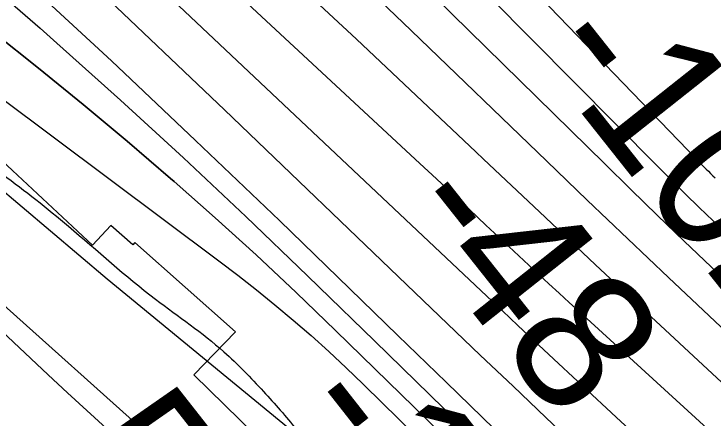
# Model space of a CAD drawing. Extents: x 3684037 to 3722149, y 433263 to 459021.
# Drawn here: x 3697066.5 to 3697400.6, y 456303.8 to 456497 of the extents above; entities that cross this region are included whole.
import ezdxf

# ---------------------------------------------------------------- set-up
doc = ezdxf.new("R2010")
doc.units = 0
for name, color, linetype in [('V-RIVR-EDGE', 7, 'Continuous'), ('V-RIVR-RANG', 7, 'Continuous'), ('V-ROAD-CNTR', 7, 'Continuous'), ('V-RRAP-FSHR', 7, 'Continuous'), ('V-RRAP-RVMT', 7, 'Continuous'), ('V-TOPO-DPTH', 7, 'Continuous'), ('V-TOPO-MAJR', 7, 'Continuous'), ('V-TOPO-MINR', 7, 'Continuous'), ('V-TOPO-WATR', 7, 'Continuous')]:
    doc.layers.add(name, color=color, linetype=linetype)

msp = doc.modelspace()

# ---------------------------------------------------------------- linework, layer by layer
at = {"layer": 'V-RIVR-EDGE'}
msp.add_spline([(3696491.01, 456956.98), (3696499.46, 456945.34), (3696522.43, 456915.36), (3696551.06, 456881.73), (3696592.6, 456839.57), (3696607.93, 456824.57), (3696661.56, 456762.17), (3696696.26, 456732.56), (3696736.59, 456690.41), (3696782.99, 456647.43), (3696798.72, 456631.62), (3696862.88, 456574.85), (3696899.59, 456542.81), (3696931.08, 456518.47), (3696942.36, 456503.48), (3696952.45, 456494.97), (3696962.14, 456487.66), (3696987.16, 456470.62), (3697014.61, 456451.55), (3697061.04, 456420.29), (3697092.52, 456395.55), (3697134.08, 456360.67), (3697166.78, 456335.52), (3697185.73, 456316.47), (3697201.46, 456298.23), (3697211.53, 456284.46), (3697233.7, 456256.1), (3697255.88, 456230.97), (3697279.27, 456203.82), (3697316.37, 456164.91), (3697353.48, 456123.98), (3697376.87, 456099.66), (3697406.33, 456076.13), (3697430.14, 456057.88), (3697450.33, 456044.89), (3697520.13, 455982.44), (3697544.34, 455963.37), (3697581.9, 455942.25), (3697614.61, 455926), (3697632.78, 455913.82), (3697662.24, 455891.91), (3697710.26, 455848.12), (3697757.45, 455800.7), (3697792.14, 455767.05), (3697833.3, 455729.34), (3697868.4, 455696.9), (3697895.83, 455673.38), (3697933.75, 455633.66), (3697972.88, 455598.38), (3698039.46, 455539.58), (3698090.29, 455492.15), (3698135.88, 455447.55), (3698177.02, 455406.61), (3698217.74, 455359.2), (3698254.45, 455321.1), (3698281.47, 455292.72), (3698316.18, 455265.55), (3698357.36, 455240.78), (3698381.98, 455222.12), (3698407.8, 455194.96), (3698430.77, 455163.36), (3698450.93, 455141.88), (3698487.66, 455113.89), (3698517.53, 455091.17), (3698534.07, 455076.97), (3698556.24, 455049.42), (3698582.46, 455019.84), (3698614.72, 454987.01), (3698657.08, 454947.27), (3698691.37, 454913.62), (3698718, 454887.28), (3698807.16, 454806.58), (3698837.41, 454775.78), (3698881.4, 454739.68), (3698910.45, 454713.73), (3698949.18, 454677.64), (3698989.11, 454637.11), (3699039.14, 454591.7), (3699066.57, 454562.92), (3699088.77, 454545.47), (3699187.23, 454465.17), (3699228.39, 454429.88), (3699268.34, 454393.8), (3699300.6, 454360.56), (3699328.84, 454330.56), (3699382.5, 454285.14), (3699427.29, 454244.19), (3699474.49, 454199.59), (3699500.3, 454170.41), (3699532.57, 454139.2), (3699563.24, 454114.46), (3699588.66, 454093.77), (3699608.43, 454073.91), (3699636.65, 454041.49), (3699659.24, 454015.55), (3699675.77, 453998.53), (3699726.99, 453942.6), (3699768.93, 453898.01), (3699807.65, 453854.65), (3699829.44, 453837.61), (3699865.77, 453811.24), (3699885.13, 453793.8), (3699924.68, 453762.57), (3699939.63, 453754.85), (3699950.95, 453754.42), (3699975.6, 453746.67), (3700001.84, 453731.24), (3700023.64, 453714.2), (3700032.9, 453700.84), (3700036.11, 453688.7), (3700042.15, 453679.38), (3700052.63, 453667.23), (3700065.94, 453651.02), (3700072.38, 453638.47), (3700079.63, 453627.94), (3700095.35, 453607.27), (3700141.31, 453551.36), (3700161.45, 453521.38), (3700185.64, 453491.4), (3700219.92, 453452.9), (3700237.25, 453429.81), (3700255.39, 453407.52), (3700340.92, 453326.44), (3700393.37, 453280.61), (3700435.74, 453243.71), (3700480.94, 453207.61), (3700509.2, 453188.54), (3700535.04, 453172.3), (3700559.26, 453156.47), (3700600.44, 453130.89), (3700613.76, 453121.15), (3700623.46, 453116.28), (3700639.19, 453100.47), (3700647.65, 453090.74), (3700674.71, 453074.9), (3700691.25, 453060.71), (3700727.58, 453033.93), (3700758.25, 453008.78), (3700801.44, 452977.54), (3700837.37, 452952.38), (3700871.67, 452924.8), (3700903.95, 452898.44), (3700927.77, 452880.99), (3700958.44, 452857.86), (3701015.34, 452807.99), (3701048.43, 452780.41), (3701075.48, 452762.95), (3701104.95, 452743.47), (3701127.16, 452730.88), (3701156.63, 452713.42), (3701182.87, 452695.56), (3701204.67, 452682.16), (3701235.37, 452666.32), (3701255.56, 452654.14), (3701285.83, 452633.03), (3701312.86, 452607.09), (3701321.33, 452599.79), (3701332.23, 452591.67), (3701350.39, 452577.48), (3701370.57, 452560.44), (3701389.13, 452544.63), (3701408.91, 452532.04), (3701434.36, 452518.63), (3701456.18, 452512.11), (3701467.08, 452506.42), (3701486.05, 452491.01), (3701499.77, 452482.08), (3701518.75, 452468.28), (3701537.72, 452454.08), (3701554.26, 452439.49), (3701575.24, 452422.85), (3701592.2, 452410.28), (3701622.47, 452387.15), (3701647.09, 452368.49), (3701696.32, 452326.72), (3701727.79, 452300.36), (3701754.02, 452278.86), (3701780.66, 452258.17), (3701815.38, 452234.23), (3701863.81, 452194.89), (3701890.45, 452176.22), (3701916.7, 452162), (3701938.89, 452143.34), (3701962.31, 452129.94), (3701986.93, 452112.09), (3702011.95, 452090.6), (3702032.94, 452074.37), (3702051.1, 452058.55), (3702109.2, 452006.65), (3702158.04, 451973.37), (3702192.75, 451944.17), (3702212.11, 451923.9), (3702228.25, 451910.12), (3702239.56, 451906.04), (3702258.94, 451893.46), (3702276.69, 451876.03), (3702294.85, 451861.43), (3702325.52, 451839.11), (3702353.77, 451816.4), (3702388.48, 451789.62), (3702409.06, 451772.59), (3702442.56, 451743.39), (3702493.4, 451700.4), (3702516.8, 451677.7), (3702543.84, 451656.2), (3702589.05, 451624.55), (3702615.68, 451603.86), (3702648.37, 451577.9), (3702681.06, 451551.13), (3702714.15, 451522.34), (3702744.82, 451496.38), (3702761.76, 451479.36), (3702791.61, 451448.55), (3702806.52, 451427.89), (3702821.83, 451408.04), (3702843.21, 451386.55), (3702872.26, 451361.01), (3702910.6, 451327.75), (3702933.18, 451303.03), (3702957.78, 451275.47), (3702989.23, 451239), (3703050.15, 451184.26), (3703086.05, 451144.95), (3703114.68, 451113.34), (3703144.52, 451080.11), (3703160.65, 451061.87), (3703178, 451046.86), (3703202.6, 451019.71), (3703240.51, 450979.58), (3703264.72, 450956.48), (3703289.72, 450930.13), (3703316.74, 450902.16), (3703339.74, 450878.65), (3703374.42, 450840.15), (3703418.36, 450788.28), (3703459.08, 450738.85), (3703496.19, 450699.53), (3703592.58, 450595.78), (3703613.16, 450579.55), (3703630.9, 450558.88), (3703650.24, 450530.53), (3703671.59, 450496.51), (3703693.35, 450468.15), (3703725.21, 450432.89), (3703758.29, 450400.86), (3703788.55, 450373.7), (3703807.1, 450353.03), (3703820.41, 450338.03), (3703842.98, 450309.27), (3703868.37, 450275.64), (3703879.24, 450255.8), (3703887.68, 450233.54), (3703893.72, 450223.82), (3703916.29, 450193.44), (3703936.04, 450167.51), (3703950.95, 450147.66), (3704020.69, 450060.95), (3704036.82, 450041.5), (3704044.07, 450029.75), (3704061.81, 450007.88), (3704081.17, 449986.4), (3704102.92, 449954.4), (3704113.39, 449937.79), (3704138.38, 449903.36), (3704157.73, 449880.26), (3704175.46, 449851.91), (3704189.15, 449830.04), (3704204.88, 449813.42), (3704221.81, 449792.76), (3704273.77, 449711.76), (3704281.41, 449690.71), (3704297.12, 449666.01), (3704324.1, 449622.27), (3704340.63, 449601.6), (3704382.92, 449535.99), (3704402.67, 449506.83), (3704415.95, 449482.53), (3704431.66, 449459.44), (3704449.4, 449437.16), (3704471.98, 449410.42), (3704491.34, 449390.55), (3704521.18, 449354.9), (3704545.76, 449323.7), (3704553.81, 449308.31), (3704563.07, 449292.11), (3704576.77, 449271.05), (3704594.9, 449242.3), (3704618.66, 449204.23), (3704654.93, 449156.02), (3704685.15, 449111.87), (3704709.72, 449071.77), (3704733.89, 449034.11), (3704765.72, 448985.91), (3704789.88, 448945.01), (3704815.26, 448906.53), (3704829.35, 448881.42), (3704849.89, 448850.24), (3704868.83, 448820.67), (3704884.95, 448801.63), (3704901.08, 448780.96), (3704913.97, 448762.33), (3704925.64, 448740.06), (3704932.48, 448726.7), (3704949.8, 448698.35), (3704967.55, 448682.54), (3704988.15, 448670.76), (3705014.8, 448656.95), (3705046.3, 448639.88), (3705064.06, 448624.47), (3705092.28, 448592.05), (3705105.17, 448573.42), (3705120.49, 448553.97), (3705145.89, 448522.77), (3705180.17, 448483.87), (3705197.5, 448460.37), (3705228.52, 448416.22), (3705268.84, 448365.58), (3705295.84, 448328.31), (3705331.7, 448279.29), (3705359.5, 448238.78), (3705380.04, 448203.15), (3705402.15, 448152.55), (3705422.25, 448101.95), (3705439.55, 448066.32), (3705459.26, 448025.43)], degree=3, dxfattribs=at)
at = {"layer": 'V-ROAD-CNTR'}
for points in [[(3695071.86, 456943.74), (3695242.46, 456743.25), (3695448.62, 456525.95), (3695685.06, 456328.17), (3695918.67, 456168.15), (3696162.77, 456035.27), (3696260.63, 455986.42), (3696417.72, 455913.75), (3696645.88, 455805.39), (3696910.04, 455680.2), (3697095.87, 455592.7), (3697268.8, 455505.19), (3697461.21, 455378.75), (3697735.46, 455169.82), (3697889.04, 455025.19), (3697995.58, 454914.09)], [(3695024.26, 456943.19), (3695152.05, 456769.66), (3695409.78, 456485.53), (3695651.24, 456283.54), (3695889.42, 456120.4), (3696136.9, 455985.67), (3696236.4, 455936), (3696393.98, 455863.1), (3696621.91, 455754.86), (3696886.15, 455629.63), (3697071.32, 455542.44), (3697240.73, 455456.72), (3697428.87, 455333.08), (3697699.25, 455127.1), (3697849.65, 454985.45), (3697955.21, 454875.38)], [(3696055.12, 456592.76), (3696191.19, 456498.06), (3696337.53, 456413.76), (3696541.97, 456311.91), (3696739.38, 456198.89), (3696944.52, 456029.97), (3697127.65, 455828.7), (3697223.59, 455719.28), (3697293.64, 455633.93), (3697310.08, 455599.68), (3697304.41, 455551.09), (3697275.53, 455499.11)]]:
    msp.add_spline(points, degree=3, dxfattribs=at)
at = {"layer": 'V-RRAP-FSHR'}
msp.add_lwpolyline([(3696447.93, 456956.48), (3696463.25, 456935.99), (3696844.22, 456552.5), (3697679.41, 455804.34), (3698342.54, 455206.3), (3699589.55, 454026.74), (3700353.91, 453272.26), (3701350.8, 452530.88), (3702244.12, 451846.27), (3702849.02, 451331.23), (3704120.54, 449801.08)], dxfattribs=at)
at = {"layer": 'V-RRAP-RVMT'}
for p, q in [((3697104.09, 456386.47), (3696998.7, 456484.49)), ((3697112.82, 456395.85), (3697104.09, 456386.47)), ((3697123.23, 456386.58), (3697112.82, 456395.85)), ((3697124.25, 456387.75), (3697123.23, 456386.58)), ((3697172.29, 456344.95), (3697124.25, 456387.75)), ((3697152.46, 456324.41), (3697172.29, 456344.95)), ((3697354.21, 456127.49), (3697152.46, 456324.41))]:
    msp.add_line(p, q, dxfattribs=at)
at = {"layer": 'V-TOPO-DPTH'}
for points in [[(3698060.72, 455665.53), (3698035, 455689.27), (3697937.88, 455778.72), (3697863.41, 455846.98), (3697788.71, 455915), (3697713.69, 455982.65), (3697638.44, 456050.05), (3697526.81, 456149.55), (3697505.16, 456168.81), (3697483.49, 456188.05), (3697461.79, 456207.25), (3697440.07, 456226.42), (3697418.42, 456245.67), (3697396.87, 456265.04), (3697375.49, 456284.59), (3697354.22, 456304.27), (3697322.18, 456334.15), (3697314.75, 456341.1), (3697307.33, 456348.05), (3697299.92, 456355.02), (3697292.52, 456362), (3697131.46, 456514.2), (3697054.1, 456587.66)], [(3697054.1, 456587.66), (3697131.46, 456514.2), (3697292.52, 456362), (3697299.92, 456355.02), (3697307.33, 456348.05), (3697314.75, 456341.1), (3697322.18, 456334.15), (3697354.22, 456304.27), (3697375.49, 456284.59), (3697396.87, 456265.04), (3697418.42, 456245.67), (3697440.07, 456226.42), (3697461.79, 456207.25), (3697483.49, 456188.05), (3697505.16, 456168.81), (3697526.81, 456149.55), (3697638.44, 456050.05), (3697713.69, 455982.65), (3697788.71, 455915), (3697863.41, 455846.98), (3697937.88, 455778.72), (3698035, 455689.27), (3698060.72, 455665.53)], [(3698034.77, 455662.14), (3697950.07, 455741.31), (3697901.55, 455786.16), (3697852.7, 455830.64), (3697803.36, 455874.58), (3697753.69, 455918.16), (3697735.78, 455933.69), (3697694.76, 455969.15), (3697653.64, 456004.51), (3697612.39, 456039.71), (3697571.06, 456074.81), (3697529.97, 456110.18), (3697489.3, 456146.02), (3697449.25, 456182.56), (3697409.63, 456219.56), (3697320.68, 456304.07), (3697305.02, 456318.97), (3697289.37, 456333.89), (3697273.74, 456348.83), (3697258.13, 456363.79), (3697167.06, 456451.16), (3697105.82, 456509.7), (3697044.45, 456568.11)], [(3697044.45, 456568.11), (3697105.82, 456509.7), (3697167.06, 456451.16), (3697258.13, 456363.79), (3697273.74, 456348.83), (3697289.37, 456333.89), (3697305.02, 456318.97), (3697320.68, 456304.07), (3697409.63, 456219.56), (3697449.25, 456182.56), (3697489.3, 456146.02), (3697529.97, 456110.18), (3697571.06, 456074.81), (3697612.39, 456039.71), (3697653.64, 456004.51), (3697694.76, 455969.15), (3697735.78, 455933.69), (3697753.69, 455918.16), (3697803.36, 455874.58), (3697852.7, 455830.64), (3697901.55, 455786.16), (3697950.07, 455741.31), (3698034.77, 455662.14)], [(3697690.93, 455935.16), (3697636.03, 455980.77), (3697581.95, 456027.31), (3697529.11, 456075.25), (3697477.09, 456124.11), (3697319.1, 456276.44), (3697296.03, 456298.69), (3697272.99, 456320.97), (3697249.96, 456343.26), (3697226.95, 456365.57), (3697193.35, 456398.19), (3697153.33, 456436.59), (3697113.03, 456474.69), (3697072.3, 456512.33), (3697031.29, 456549.66)], [(3697031.29, 456549.66), (3697072.3, 456512.33), (3697113.03, 456474.69), (3697153.33, 456436.59), (3697193.35, 456398.19), (3697226.95, 456365.57), (3697249.96, 456343.26), (3697272.99, 456320.97), (3697296.03, 456298.69), (3697319.1, 456276.44), (3697477.09, 456124.11), (3697529.11, 456075.25), (3697581.95, 456027.31), (3697636.03, 455980.77), (3697690.93, 455935.16)], [(3697056.85, 456488.08), (3697078.29, 456471.03), (3697099.55, 456453.77), (3697120.55, 456436.18), (3697141.36, 456418.37), (3697143.08, 456416.87), (3697162.73, 456399.47), (3697182.18, 456381.84), (3697201.3, 456363.87), (3697220.22, 456345.67), (3697238.98, 456327.3), (3697257.74, 456308.94), (3697276.52, 456290.59), (3697295.31, 456272.25), (3697552.59, 456021.19), (3697613.03, 455964.25), (3697674.74, 455908.77)], [(3697674.74, 455908.77), (3697613.03, 455964.25), (3697552.59, 456021.19), (3697295.31, 456272.25), (3697276.52, 456290.59), (3697257.74, 456308.94), (3697238.98, 456327.3), (3697220.22, 456345.67), (3697201.3, 456363.87), (3697182.18, 456381.84), (3697162.73, 456399.47), (3697143.08, 456416.87), (3697141.36, 456418.37), (3697120.55, 456436.18), (3697099.55, 456453.77), (3697078.29, 456471.03), (3697056.85, 456488.08)], [(3697056.68, 456416.34), (3697111.07, 456370.44), (3697197.73, 456299.18), (3697209.48, 456289.7), (3697221.35, 456280.38), (3697233.4, 456271.29), (3697245.56, 456262.34), (3697263.4, 456249.49), (3697284.18, 456233.76), (3697304.43, 456217.42), (3697323.9, 456200.16), (3697342.84, 456182.27), (3697385.96, 456139.61), (3697426.18, 456100.04), (3697466.54, 456060.62), (3697507.12, 456021.43), (3697547.85, 455982.39), (3697683.15, 455853.4), (3697735, 455804.66), (3697787.28, 455756.39), (3697840.23, 455708.86), (3697893.62, 455661.8)]]:
    msp.add_lwpolyline(points, dxfattribs=at)
at = {"layer": 'V-TOPO-MAJR'}
for p, q in [((3696903.34, 456934.91), (3697397.34, 456422.86)), ((3697397.34, 456422.86), (3697398.39, 456421.78)), ((3697398.39, 456421.78), (3697399.45, 456420.71)), ((3697399.45, 456420.71), (3697400.52, 456419.65)), ((3697400.52, 456419.65), (3697401.59, 456418.59))]:
    msp.add_line(p, q, dxfattribs=at)
msp.add_lwpolyline([(3697021.95, 456647.03), (3697260.47, 456425.51), (3697268.37, 456418.17), (3697276.27, 456410.82), (3697284.16, 456403.47), (3697292.04, 456396.11), (3697298.23, 456390.33), (3697303.02, 456385.86), (3697307.8, 456381.39), (3697312.59, 456376.93), (3697317.38, 456372.46), (3697322.18, 456368), (3697326.98, 456363.56), (3697331.8, 456359.12), (3697336.63, 456354.7), (3697536.8, 456171.67), (3697631.08, 456085.6), (3697725.43, 455999.62), (3697819.91, 455913.77), (3697914.47, 455828.01), (3698089.99, 455669.06)], dxfattribs=at)
at = {"layer": 'V-TOPO-MINR'}
for p, q in [((3697079.12, 456722.02), (3697374.02, 456424.26)), ((3697223.11, 456548.96), (3697348.72, 456425.46)), ((3697348.72, 456425.46), (3697361.38, 456413.07)), ((3697374.02, 456424.26), (3697380.61, 456417.66)), ((3697380.61, 456417.66), (3697387.23, 456411.08)), ((3697361.38, 456413.07), (3697374.07, 456400.72)), ((3697387.23, 456411.08), (3697393.89, 456404.55)), ((3697393.89, 456404.55), (3697400.58, 456398.06)), ((3697374.07, 456400.72), (3697386.83, 456388.42)), ((3697400.58, 456398.06), (3697442.88, 456357.28)), ((3697386.83, 456388.42), (3697399.62, 456376.17)), ((3697399.62, 456376.17), (3697471.47, 456307.64))]:
    msp.add_line(p, q, dxfattribs=at)
for points in [[(3696563.79, 456813.74), (3697082.86, 456324.45), (3697092.02, 456315.9), (3697101.24, 456307.41), (3697110.55, 456299.02), (3697119.91, 456290.69), (3697121.09, 456289.64), (3697129.88, 456281.85), (3697138.62, 456274.02), (3697147.31, 456266.13), (3697155.96, 456258.19), (3697166.7, 456248.26), (3697169.94, 456245.25), (3697173.17, 456242.22), (3697176.38, 456239.17), (3697179.57, 456236.11), (3697503.12, 455924.03), (3697557.84, 455873.4), (3697613.9, 455824.34), (3697671.94, 455777.65), (3697731.3, 455732.54), (3697821.61, 455666.82)], [(3697046.83, 456685.77), (3697099.71, 456637.15), (3697152.31, 456588.23), (3697204.48, 456538.86), (3697256.38, 456489.18), (3697321.21, 456426.59), (3697340.51, 456408.03), (3697359.86, 456389.51), (3697379.27, 456371.06), (3697398.73, 456352.66), (3697493.18, 456263.65), (3697547.22, 456213.35), (3697601.65, 456163.5), (3697656.69, 456114.3)], [(3697056.07, 456645.94), (3697099.67, 456605.77), (3697143.26, 456565.59), (3697172.74, 456538.38), (3697201.52, 456511.72), (3697230.21, 456484.97), (3697258.79, 456458.1), (3697287.29, 456431.15), (3697290.97, 456427.65), (3697317.62, 456402.43), (3697344.32, 456377.26), (3697371.1, 456352.18), (3697397.94, 456327.16), (3697505.52, 456227.22), (3697584.4, 456154.43), (3697663.62, 456082.01)], [(3697054.1, 456587.66), (3697131.46, 456514.2), (3697292.52, 456362), (3697299.92, 456355.02), (3697307.33, 456348.05), (3697314.75, 456341.1), (3697322.18, 456334.15), (3697354.22, 456304.27), (3697375.49, 456284.59), (3697396.87, 456265.04), (3697418.42, 456245.67), (3697440.07, 456226.42), (3697461.79, 456207.25), (3697483.49, 456188.05), (3697505.16, 456168.81), (3697526.81, 456149.55), (3697638.44, 456050.05), (3697713.69, 455982.65), (3697788.71, 455915), (3697863.41, 455846.98), (3697937.88, 455778.72), (3698035, 455689.27), (3698060.72, 455665.53)], [(3697044.45, 456568.11), (3697105.82, 456509.7), (3697167.06, 456451.16), (3697258.13, 456363.79), (3697273.74, 456348.83), (3697289.37, 456333.89), (3697305.02, 456318.97), (3697320.68, 456304.07), (3697409.63, 456219.56), (3697449.25, 456182.56), (3697489.3, 456146.02), (3697529.97, 456110.18), (3697571.06, 456074.81), (3697612.39, 456039.71), (3697653.64, 456004.51), (3697694.76, 455969.15), (3697735.78, 455933.69), (3697753.69, 455918.16), (3697803.36, 455874.58), (3697852.7, 455830.64), (3697901.55, 455786.16), (3697950.07, 455741.31), (3698034.77, 455662.14)], [(3697031.29, 456549.66), (3697072.3, 456512.33), (3697113.03, 456474.69), (3697153.33, 456436.59), (3697193.35, 456398.19), (3697226.95, 456365.57), (3697249.96, 456343.26), (3697272.99, 456320.97), (3697296.03, 456298.69), (3697319.1, 456276.44), (3697477.09, 456124.11), (3697529.11, 456075.25), (3697581.95, 456027.31), (3697636.03, 455980.77), (3697690.93, 455935.16)], [(3697044.17, 456520.56), (3697078.97, 456490.16), (3697086.99, 456483.06), (3697117.4, 456455.78), (3697147.54, 456428.21), (3697177.26, 456400.19), (3697206.72, 456371.88), (3697212.27, 456366.47), (3697238.75, 456340.66), (3697265.25, 456314.86), (3697291.76, 456289.09), (3697318.29, 456263.33), (3697514.01, 456073.44), (3697570.65, 456020.14), (3697628.33, 455968.03), (3697687.58, 455917.71)], [(3697056.85, 456488.08), (3697078.29, 456471.03), (3697099.55, 456453.77), (3697120.55, 456436.18), (3697141.36, 456418.37), (3697143.08, 456416.87), (3697162.73, 456399.47), (3697182.18, 456381.84), (3697201.3, 456363.87), (3697220.22, 456345.67), (3697238.98, 456327.3), (3697257.74, 456308.94), (3697276.52, 456290.59), (3697295.31, 456272.25), (3697552.59, 456021.19), (3697613.03, 455964.25), (3697674.74, 455908.77)], [(3697059.08, 456457.66), (3697164.47, 456379.03), (3697173.5, 456372.15), (3697182.44, 456365.15), (3697191.23, 456357.97), (3697199.93, 456350.68), (3697208.48, 456343.21), (3697216.92, 456335.62), (3697225.2, 456327.86), (3697233.38, 456319.98), (3697233.82, 456319.55), (3697242.14, 456311.37), (3697250.46, 456303.19), (3697258.78, 456295.02), (3697267.11, 456286.84), (3697592.52, 455967.64), (3697656.08, 455907.72), (3697721.14, 455849.55), (3697788.46, 455793.99), (3697857.27, 455740.19), (3697988.42, 455641.77)]]:
    msp.add_lwpolyline(points, dxfattribs=at)
at = {"layer": 'V-TOPO-WATR'}
msp.add_lwpolyline([(3697056.68, 456416.34), (3697111.07, 456370.44), (3697197.73, 456299.18), (3697209.48, 456289.7), (3697221.35, 456280.38), (3697233.4, 456271.29), (3697245.56, 456262.34), (3697263.4, 456249.49), (3697284.18, 456233.76), (3697304.43, 456217.42), (3697323.9, 456200.16), (3697342.84, 456182.27), (3697385.96, 456139.61), (3697426.18, 456100.04), (3697466.54, 456060.62), (3697507.12, 456021.43), (3697547.85, 455982.39), (3697683.15, 455853.4), (3697735, 455804.66), (3697787.28, 455756.39), (3697840.23, 455708.86), (3697893.62, 455661.8)], dxfattribs=at)

# ---------------------------------------------------------------- texts
at = {"layer": 'V-RIVR-RANG'}
for s, rotation, p in [('-102', 308.408, (3697315.07, 456478.02)), ('-48', 308.408, (3697248.03, 456401.62)), ('5.7', 308.1283, (3697087.13, 456283.31)), ('-1', 308.1283, (3697196.59, 456305.82))]:
    msp.add_text(s, height=67, rotation=rotation, dxfattribs=at).set_placement(p)

doc.saveas('drawing.dxf')
